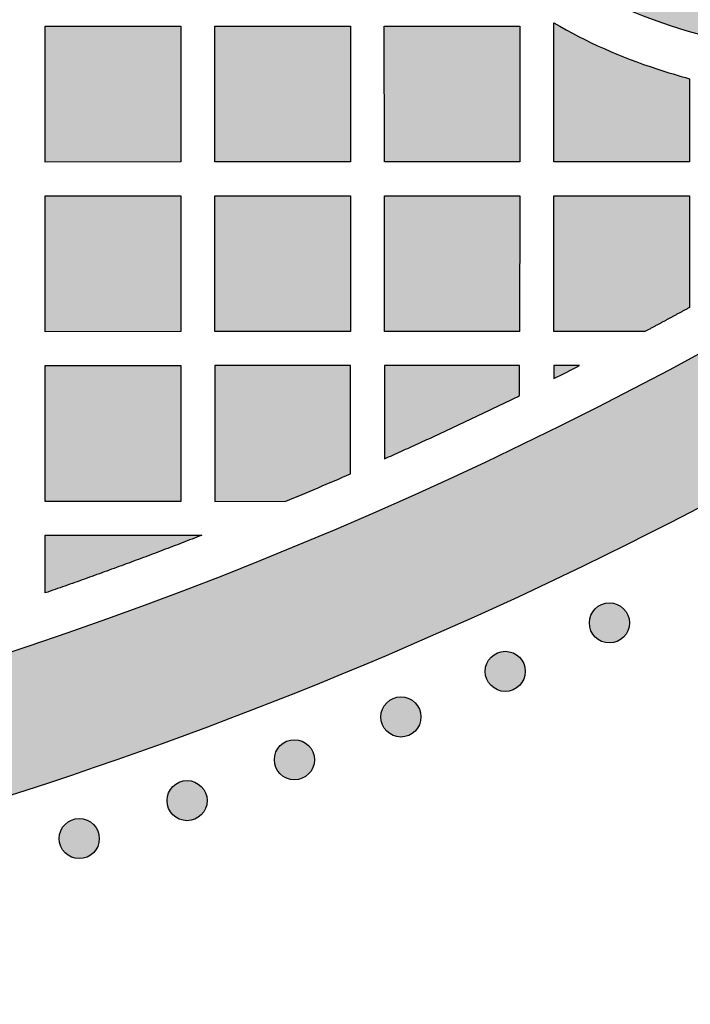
# Model space of a CAD drawing. Header units: millimetres. Extents: x -3873 to -97, y 912 to 4165.
# Tile 445 of 656: x -1536 to -1476, y 2520 to 2607. Entities that reach past the tile are written whole.
import ezdxf

# ---------------------------------------------------------------- set-up
doc = ezdxf.new("R2010")
doc.units = ezdxf.units.MM
doc.layers.add('pattern', color=7, linetype='Continuous', true_color=0x000000)

msp = doc.modelspace()

# ---------------------------------------------------------------- hatches: boundary and pattern name
at = {"layer": 'pattern'}
for points in [[(-1506.426, 2685.341), (-1505.53, 2686.481), (-1504.664, 2687.648), (-1503.83, 2688.842), (-1503.027, 2690.062), (-1502.258, 2691.306), (-1501.524, 2692.572), (-1500.825, 2693.86), (-1500.162, 2695.167), (-1499.537, 2696.493), (-1498.949, 2697.835), (-1498.401, 2699.192), (-1497.891, 2700.563), (-1497.42, 2701.945), (-1496.99, 2703.337), (-1496.6, 2704.737), (-1496.25, 2706.143), (-1496.062, 2704.601), (-1495.833, 2703.061), (-1495.564, 2701.524), (-1495.254, 2699.993), (-1494.903, 2698.467), (-1494.512, 2696.95), (-1494.08, 2695.443), (-1493.609, 2693.947), (-1493.099, 2692.464), (-1492.55, 2690.995), (-1491.963, 2689.543), (-1491.338, 2688.107), (-1490.677, 2686.691), (-1489.981, 2685.295), (-1489.249, 2683.921), (-1488.484, 2682.569), (-1489.465, 2680.77), (-1490.391, 2678.938), (-1491.26, 2677.076), (-1492.07, 2675.187), (-1492.821, 2673.274), (-1493.511, 2671.339), (-1494.139, 2669.385), (-1494.705, 2667.415), (-1494.94, 2666.514), (-1495.159, 2665.607), (-1495.363, 2664.693), (-1495.551, 2663.775), (-1495.722, 2662.851), (-1495.877, 2661.923), (-1496.016, 2660.99), (-1496.138, 2660.054), (-1496.243, 2659.115), (-1496.331, 2658.173), (-1496.402, 2657.228), (-1496.456, 2656.281), (-1496.493, 2655.333), (-1496.513, 2654.384), (-1496.515, 2653.435), (-1496.501, 2652.485), (-1496.469, 2651.536), (-1496.419, 2650.588), (-1496.353, 2649.641), (-1496.269, 2648.696), (-1496.169, 2647.753), (-1496.051, 2646.813), (-1495.917, 2645.877), (-1495.765, 2644.944), (-1495.597, 2644.015), (-1495.413, 2643.09), (-1495.212, 2642.171), (-1494.996, 2641.257), (-1494.763, 2640.348), (-1494.515, 2639.446), (-1494.251, 2638.551), (-1493.972, 2637.663), (-1493.692, 2636.84), (-1493.387, 2636.021), (-1493.057, 2635.206), (-1492.701, 2634.397), (-1492.32, 2633.593), (-1491.914, 2632.798), (-1491.482, 2632.011), (-1491.026, 2631.235), (-1490.545, 2630.469), (-1490.04, 2629.716), (-1489.511, 2628.976), (-1488.959, 2628.251), (-1488.385, 2627.541), (-1487.789, 2626.848), (-1487.171, 2626.172), (-1486.534, 2625.515), (-1485.877, 2624.878), (-1485.201, 2624.261), (-1484.508, 2623.664), (-1483.798, 2623.09), (-1483.073, 2622.539), (-1482.333, 2622.01), (-1481.579, 2621.505), (-1480.814, 2621.024), (-1480.037, 2620.568), (-1479.25, 2620.136), (-1478.455, 2619.73), (-1477.652, 2619.349), (-1476.842, 2618.994), (-1476.027, 2618.663), (-1475.208, 2618.359), (-1474.385, 2618.079), (-1473.497, 2617.8), (-1472.601, 2617.537), (-1471.699, 2617.288), (-1470.791, 2617.056), (-1469.877, 2616.839), (-1468.957, 2616.639), (-1468.033, 2616.455), (-1467.104, 2616.287), (-1466.171, 2616.136), (-1465.234, 2616.001), (-1464.294, 2615.884), (-1463.351, 2615.783), (-1462.406, 2615.7), (-1461.459, 2615.634), (-1460.511, 2615.585), (-1459.562, 2615.553), (-1458.612, 2615.538), (-1457.663, 2615.541), (-1456.714, 2615.561), (-1455.766, 2615.598), (-1454.819, 2615.652), (-1453.875, 2615.723), (-1452.933, 2615.812), (-1451.993, 2615.917), (-1451.057, 2616.039), (-1450.125, 2616.178), (-1449.196, 2616.333), (-1448.273, 2616.505), (-1447.354, 2616.692), (-1446.441, 2616.896), (-1445.534, 2617.116), (-1444.633, 2617.351), (-1442.665, 2617.917), (-1440.713, 2618.545), (-1438.779, 2619.234), (-1436.867, 2619.984), (-1434.98, 2620.794), (-1433.12, 2621.662), (-1431.29, 2622.587), (-1429.492, 2623.567), (-1428.402, 2622.965), (-1427.3, 2622.382), (-1426.185, 2621.819), (-1425.059, 2621.278), (-1423.921, 2620.758), (-1422.774, 2620.259), (-1421.616, 2619.782), (-1420.45, 2619.328), (-1419.275, 2618.896), (-1418.092, 2618.486), (-1416.902, 2618.099), (-1415.705, 2617.735), (-1414.503, 2617.395), (-1413.295, 2617.078), (-1412.083, 2616.784), (-1410.867, 2616.513), (-1413.774, 2615.821), (-1416.663, 2615.04), (-1419.53, 2614.171), (-1422.37, 2613.216), (-1425.18, 2612.175), (-1427.956, 2611.049), (-1430.694, 2609.842), (-1433.391, 2608.554), (-1434.688, 2608.025), (-1436.001, 2607.524), (-1437.329, 2607.049), (-1438.672, 2606.602), (-1440.028, 2606.184), (-1441.397, 2605.795), (-1442.778, 2605.436), (-1444.169, 2605.106), (-1445.57, 2604.807), (-1446.98, 2604.539), (-1448.398, 2604.302), (-1449.823, 2604.096), (-1451.253, 2603.923), (-1452.688, 2603.781), (-1454.126, 2603.672), (-1455.567, 2603.595), (-1457.009, 2603.55), (-1458.451, 2603.537), (-1459.893, 2603.557), (-1461.333, 2603.61), (-1462.77, 2603.694), (-1464.202, 2603.81), (-1465.63, 2603.959), (-1467.051, 2604.138), (-1468.466, 2604.349), (-1469.872, 2604.591), (-1471.269, 2604.863), (-1472.655, 2605.165), (-1474.031, 2605.497), (-1475.395, 2605.857), (-1476.745, 2606.246), (-1478.082, 2606.663), (-1479.229, 2607.053), (-1480.371, 2607.477), (-1481.507, 2607.938), (-1482.636, 2608.433), (-1483.755, 2608.964), (-1484.865, 2609.531), (-1485.961, 2610.132), (-1487.044, 2610.768), (-1488.111, 2611.439), (-1489.162, 2612.143), (-1490.193, 2612.879), (-1491.204, 2613.649), (-1492.194, 2614.449), (-1493.16, 2615.28), (-1494.102, 2616.141), (-1495.018, 2617.029), (-1495.907, 2617.945), (-1496.768, 2618.887), (-1497.599, 2619.853), (-1498.4, 2620.843), (-1499.169, 2621.854), (-1499.906, 2622.885), (-1500.61, 2623.935), (-1501.281, 2625.002), (-1501.917, 2626.085), (-1502.518, 2627.182), (-1503.085, 2628.291), (-1503.616, 2629.411), (-1504.112, 2630.539), (-1504.573, 2631.675), (-1504.998, 2632.817), (-1505.387, 2633.964), (-1505.894, 2635.601), (-1506.357, 2637.252), (-1506.775, 2638.915), (-1507.149, 2640.588), (-1507.686, 2643.337), (-1508.148, 2646.108), (-1508.533, 2648.897), (-1508.842, 2651.702), (-1509.072, 2654.518), (-1509.224, 2657.343), (-1509.297, 2660.173), (-1509.291, 2663.005), (-1509.205, 2665.836), (-1509.041, 2668.662), (-1508.798, 2671.481), (-1508.476, 2674.288), (-1508.078, 2677.081), (-1507.602, 2679.856), (-1507.051, 2682.61)], [(-1434.745, 2603.343), (-1440.608, 2599.19), (-1446.567, 2595.14), (-1452.618, 2591.194), (-1458.759, 2587.356), (-1464.987, 2583.629), (-1471.298, 2580.015), (-1477.691, 2576.518), (-1484.162, 2573.14), (-1490.707, 2569.883), (-1497.323, 2566.75), (-1504.007, 2563.744), (-1510.754, 2560.865), (-1517.561, 2558.117), (-1524.425, 2555.501), (-1531.341, 2553.018), (-1538.306, 2550.671), (-1545.316, 2548.461), (-1552.366, 2546.389), (-1559.452, 2544.455), (-1566.571, 2542.662), (-1573.718, 2541.009), (-1580.889, 2539.497), (-1588.08, 2538.127), (-1595.287, 2536.899), (-1602.505, 2535.813), (-1609.73, 2534.869), (-1616.959, 2534.066), (-1624.187, 2533.405), (-1631.41, 2532.884), (-1638.624, 2532.504), (-1645.825, 2532.263), (-1653.008, 2532.16), (-1653.008, 2520.16), (-1644.613, 2520.29), (-1636.193, 2520.603), (-1627.753, 2521.1), (-1619.299, 2521.784), (-1610.838, 2522.656), (-1602.375, 2523.716), (-1593.916, 2524.966), (-1585.469, 2526.405), (-1577.038, 2528.033), (-1568.632, 2529.852), (-1560.255, 2531.859), (-1551.915, 2534.055), (-1543.617, 2536.439), (-1535.369, 2539.008), (-1527.175, 2541.762), (-1519.044, 2544.699), (-1510.979, 2547.817), (-1502.988, 2551.112), (-1495.077, 2554.584), (-1487.251, 2558.227), (-1479.515, 2562.041), (-1471.875, 2566.02), (-1464.337, 2570.162), (-1456.906, 2574.463), (-1449.586, 2578.918), (-1442.382, 2583.523), (-1435.298, 2588.274), (-1428.34, 2593.167), (-1421.51, 2598.196), (-1414.813, 2603.356), (-1408.253, 2608.643), (-1401.832, 2614.052), (-1403.975, 2613.744), (-1406.115, 2613.387), (-1408.249, 2612.98), (-1410.376, 2612.524), (-1412.495, 2612.019), (-1414.603, 2611.464), (-1416.698, 2610.861), (-1418.78, 2610.21), (-1420.847, 2609.512), (-1422.896, 2608.766), (-1424.927, 2607.973), (-1426.937, 2607.135), (-1428.925, 2606.252), (-1430.89, 2605.325), (-1432.831, 2604.355)], [(-1521.416, 2594.626), (-1533.415, 2594.625), (-1533.416, 2606.625), (-1521.417, 2606.626)], [(-1518.415, 2594.626), (-1518.416, 2606.626), (-1506.416, 2606.627), (-1506.415, 2594.627)], [(-1503.415, 2594.627), (-1503.416, 2606.627), (-1491.416, 2606.628), (-1491.416, 2594.628)], [(-1488.416, 2606.93), (-1487.331, 2606.316), (-1486.228, 2605.731), (-1485.109, 2605.175), (-1483.975, 2604.649), (-1482.827, 2604.154), (-1481.667, 2603.69), (-1480.496, 2603.258), (-1479.315, 2602.858), (-1477.87, 2602.408), (-1476.416, 2601.989), (-1476.415, 2594.629), (-1488.415, 2594.628)], [(-1521.415, 2591.626), (-1521.414, 2579.626), (-1533.414, 2579.625), (-1533.415, 2591.625)], [(-1506.415, 2591.627), (-1506.414, 2579.627), (-1518.414, 2579.626), (-1518.415, 2591.626)], [(-1491.415, 2591.628), (-1491.443, 2579.628), (-1503.414, 2579.627), (-1503.415, 2591.627)], [(-1476.414, 2581.764), (-1480.369, 2579.629), (-1488.414, 2579.628), (-1488.415, 2591.628), (-1476.415, 2591.629)], [(-1521.413, 2564.626), (-1533.413, 2564.625), (-1533.414, 2576.625), (-1521.414, 2576.626)], [(-1512.126, 2564.627), (-1506.413, 2567.057), (-1506.414, 2576.627), (-1518.414, 2576.626), (-1518.413, 2564.626)], [(-1503.413, 2568.379), (-1497.41, 2571.121), (-1491.456, 2573.968), (-1491.45, 2576.628), (-1503.414, 2576.627)], [(-1486.133, 2576.628), (-1488.414, 2576.628), (-1488.414, 2575.476)], [(-1533.412, 2556.534), (-1533.412, 2561.625), (-1519.571, 2561.626), (-1526.466, 2559.011)], [(-1484.757, 2552.624), (-1484.729, 2552.597), (-1484.7, 2552.57), (-1484.67, 2552.543), (-1484.639, 2552.517), (-1484.607, 2552.491), (-1484.575, 2552.466), (-1484.542, 2552.441), (-1484.508, 2552.417), (-1484.473, 2552.394), (-1484.437, 2552.371), (-1484.4, 2552.349), (-1484.363, 2552.328), (-1484.325, 2552.307), (-1484.286, 2552.287), (-1484.247, 2552.269), (-1484.207, 2552.251), (-1484.166, 2552.234), (-1484.125, 2552.217), (-1484.083, 2552.202), (-1484.04, 2552.188), (-1483.997, 2552.175), (-1483.954, 2552.163), (-1483.91, 2552.152), (-1483.866, 2552.142), (-1483.821, 2552.134), (-1483.776, 2552.126), (-1483.731, 2552.119), (-1483.685, 2552.114), (-1483.64, 2552.11), (-1483.594, 2552.107), (-1483.548, 2552.105), (-1483.502, 2552.105), (-1483.456, 2552.105), (-1483.41, 2552.107), (-1483.365, 2552.11), (-1483.319, 2552.114), (-1483.273, 2552.12), (-1483.228, 2552.126), (-1483.183, 2552.134), (-1483.139, 2552.142), (-1483.094, 2552.152), (-1483.05, 2552.163), (-1483.007, 2552.175), (-1482.964, 2552.188), (-1482.922, 2552.202), (-1482.88, 2552.218), (-1482.838, 2552.234), (-1482.797, 2552.251), (-1482.757, 2552.269), (-1482.718, 2552.287), (-1482.679, 2552.307), (-1482.641, 2552.328), (-1482.604, 2552.349), (-1482.567, 2552.371), (-1482.532, 2552.394), (-1482.497, 2552.417), (-1482.463, 2552.441), (-1482.429, 2552.466), (-1482.397, 2552.491), (-1482.365, 2552.517), (-1482.335, 2552.543), (-1482.305, 2552.57), (-1482.276, 2552.597), (-1482.248, 2552.624), (-1482.22, 2552.653), (-1482.193, 2552.682), (-1482.166, 2552.712), (-1482.14, 2552.742), (-1482.114, 2552.774), (-1482.089, 2552.806), (-1482.064, 2552.84), (-1482.04, 2552.874), (-1482.017, 2552.909), (-1481.994, 2552.944), (-1481.972, 2552.981), (-1481.951, 2553.018), (-1481.93, 2553.056), (-1481.911, 2553.095), (-1481.892, 2553.134), (-1481.874, 2553.174), (-1481.857, 2553.215), (-1481.841, 2553.257), (-1481.826, 2553.298), (-1481.812, 2553.341), (-1481.799, 2553.384), (-1481.786, 2553.427), (-1481.776, 2553.471), (-1481.766, 2553.516), (-1481.757, 2553.56), (-1481.749, 2553.605), (-1481.743, 2553.65), (-1481.738, 2553.696), (-1481.733, 2553.742), (-1481.73, 2553.787), (-1481.729, 2553.833), (-1481.728, 2553.879), (-1481.729, 2553.925), (-1481.73, 2553.971), (-1481.733, 2554.017), (-1481.738, 2554.062), (-1481.743, 2554.108), (-1481.749, 2554.153), (-1481.757, 2554.198), (-1481.766, 2554.243), (-1481.776, 2554.287), (-1481.787, 2554.331), (-1481.799, 2554.374), (-1481.812, 2554.417), (-1481.826, 2554.46), (-1481.841, 2554.502), (-1481.857, 2554.543), (-1481.874, 2554.584), (-1481.892, 2554.624), (-1481.911, 2554.663), (-1481.931, 2554.702), (-1481.951, 2554.74), (-1481.972, 2554.777), (-1481.994, 2554.814), (-1482.017, 2554.85), (-1482.04, 2554.885), (-1482.065, 2554.919), (-1482.089, 2554.952), (-1482.114, 2554.984), (-1482.14, 2555.016), (-1482.166, 2555.047), (-1482.193, 2555.077), (-1482.22, 2555.106), (-1482.248, 2555.134), (-1482.276, 2555.161), (-1482.305, 2555.188), (-1482.335, 2555.215), (-1482.366, 2555.241), (-1482.397, 2555.267), (-1482.43, 2555.292), (-1482.463, 2555.317), (-1482.497, 2555.341), (-1482.532, 2555.364), (-1482.568, 2555.387), (-1482.604, 2555.409), (-1482.641, 2555.43), (-1482.68, 2555.451), (-1482.718, 2555.471), (-1482.758, 2555.489), (-1482.798, 2555.507), (-1482.838, 2555.524), (-1482.88, 2555.541), (-1482.922, 2555.556), (-1482.964, 2555.57), (-1483.007, 2555.583), (-1483.051, 2555.595), (-1483.095, 2555.606), (-1483.139, 2555.616), (-1483.184, 2555.624), (-1483.229, 2555.632), (-1483.274, 2555.639), (-1483.319, 2555.644), (-1483.365, 2555.648), (-1483.411, 2555.651), (-1483.457, 2555.653), (-1483.502, 2555.653), (-1483.548, 2555.653), (-1483.594, 2555.651), (-1483.64, 2555.648), (-1483.686, 2555.644), (-1483.731, 2555.638), (-1483.776, 2555.632), (-1483.821, 2555.624), (-1483.866, 2555.616), (-1483.91, 2555.606), (-1483.954, 2555.595), (-1483.998, 2555.583), (-1484.041, 2555.57), (-1484.083, 2555.556), (-1484.125, 2555.54), (-1484.166, 2555.524), (-1484.207, 2555.507), (-1484.247, 2555.489), (-1484.287, 2555.471), (-1484.325, 2555.451), (-1484.363, 2555.43), (-1484.401, 2555.409), (-1484.437, 2555.387), (-1484.473, 2555.364), (-1484.508, 2555.341), (-1484.542, 2555.317), (-1484.575, 2555.292), (-1484.608, 2555.267), (-1484.639, 2555.241), (-1484.67, 2555.215), (-1484.7, 2555.188), (-1484.729, 2555.161), (-1484.757, 2555.134), (-1484.785, 2555.105), (-1484.812, 2555.076), (-1484.838, 2555.046), (-1484.865, 2555.016), (-1484.89, 2554.984), (-1484.916, 2554.952), (-1484.94, 2554.918), (-1484.964, 2554.884), (-1484.988, 2554.849), (-1485.011, 2554.814), (-1485.033, 2554.777), (-1485.054, 2554.74), (-1485.074, 2554.702), (-1485.094, 2554.663), (-1485.113, 2554.624), (-1485.131, 2554.584), (-1485.148, 2554.543), (-1485.164, 2554.501), (-1485.179, 2554.46), (-1485.193, 2554.417), (-1485.206, 2554.374), (-1485.218, 2554.331), (-1485.229, 2554.287), (-1485.239, 2554.242), (-1485.248, 2554.198), (-1485.255, 2554.153), (-1485.262, 2554.108), (-1485.267, 2554.062), (-1485.271, 2554.016), (-1485.274, 2553.971), (-1485.276, 2553.925), (-1485.277, 2553.879), (-1485.276, 2553.833), (-1485.274, 2553.787), (-1485.271, 2553.741), (-1485.267, 2553.696), (-1485.262, 2553.65), (-1485.255, 2553.605), (-1485.248, 2553.56), (-1485.239, 2553.515), (-1485.229, 2553.471), (-1485.218, 2553.427), (-1485.206, 2553.384), (-1485.193, 2553.341), (-1485.179, 2553.298), (-1485.164, 2553.256), (-1485.148, 2553.215), (-1485.131, 2553.174), (-1485.113, 2553.134), (-1485.094, 2553.095), (-1485.074, 2553.056), (-1485.054, 2553.018), (-1485.032, 2552.981), (-1485.01, 2552.944), (-1484.988, 2552.908), (-1484.964, 2552.874), (-1484.94, 2552.839), (-1484.916, 2552.806), (-1484.89, 2552.774), (-1484.865, 2552.742), (-1484.838, 2552.711), (-1484.812, 2552.681), (-1484.784, 2552.652)], [(-1493.971, 2548.34), (-1493.943, 2548.312), (-1493.914, 2548.285), (-1493.884, 2548.259), (-1493.854, 2548.232), (-1493.822, 2548.207), (-1493.79, 2548.181), (-1493.756, 2548.157), (-1493.722, 2548.133), (-1493.687, 2548.109), (-1493.652, 2548.087), (-1493.615, 2548.065), (-1493.578, 2548.043), (-1493.54, 2548.023), (-1493.501, 2548.003), (-1493.462, 2547.984), (-1493.422, 2547.966), (-1493.381, 2547.949), (-1493.339, 2547.933), (-1493.297, 2547.918), (-1493.255, 2547.904), (-1493.212, 2547.891), (-1493.169, 2547.879), (-1493.125, 2547.868), (-1493.08, 2547.858), (-1493.036, 2547.849), (-1492.991, 2547.842), (-1492.945, 2547.835), (-1492.9, 2547.83), (-1492.854, 2547.826), (-1492.809, 2547.823), (-1492.763, 2547.821), (-1492.717, 2547.82), (-1492.671, 2547.821), (-1492.625, 2547.823), (-1492.579, 2547.826), (-1492.534, 2547.83), (-1492.488, 2547.835), (-1492.443, 2547.842), (-1492.398, 2547.849), (-1492.353, 2547.858), (-1492.309, 2547.868), (-1492.265, 2547.879), (-1492.222, 2547.891), (-1492.179, 2547.904), (-1492.136, 2547.918), (-1492.094, 2547.933), (-1492.053, 2547.949), (-1492.012, 2547.966), (-1491.972, 2547.984), (-1491.933, 2548.003), (-1491.894, 2548.023), (-1491.856, 2548.043), (-1491.819, 2548.065), (-1491.782, 2548.087), (-1491.746, 2548.109), (-1491.711, 2548.133), (-1491.677, 2548.157), (-1491.644, 2548.182), (-1491.612, 2548.207), (-1491.58, 2548.233), (-1491.549, 2548.259), (-1491.519, 2548.286), (-1491.49, 2548.313), (-1491.462, 2548.34), (-1491.435, 2548.368), (-1491.408, 2548.397), (-1491.381, 2548.427), (-1491.355, 2548.458), (-1491.329, 2548.49), (-1491.304, 2548.522), (-1491.279, 2548.555), (-1491.255, 2548.589), (-1491.231, 2548.624), (-1491.209, 2548.66), (-1491.187, 2548.697), (-1491.165, 2548.734), (-1491.145, 2548.772), (-1491.125, 2548.811), (-1491.106, 2548.85), (-1491.089, 2548.89), (-1491.071, 2548.931), (-1491.055, 2548.972), (-1491.04, 2549.014), (-1491.026, 2549.057), (-1491.013, 2549.1), (-1491.001, 2549.143), (-1490.99, 2549.187), (-1490.98, 2549.231), (-1490.972, 2549.276), (-1490.964, 2549.321), (-1490.957, 2549.366), (-1490.952, 2549.412), (-1490.948, 2549.457), (-1490.945, 2549.503), (-1490.943, 2549.549), (-1490.943, 2549.595), (-1490.943, 2549.641), (-1490.945, 2549.687), (-1490.948, 2549.732), (-1490.952, 2549.778), (-1490.957, 2549.824), (-1490.964, 2549.869), (-1490.972, 2549.914), (-1490.98, 2549.958), (-1490.99, 2550.003), (-1491.001, 2550.047), (-1491.013, 2550.09), (-1491.026, 2550.133), (-1491.04, 2550.176), (-1491.056, 2550.217), (-1491.072, 2550.259), (-1491.089, 2550.3), (-1491.107, 2550.34), (-1491.125, 2550.379), (-1491.145, 2550.418), (-1491.166, 2550.456), (-1491.187, 2550.493), (-1491.209, 2550.53), (-1491.232, 2550.565), (-1491.255, 2550.6), (-1491.279, 2550.634), (-1491.304, 2550.668), (-1491.329, 2550.7), (-1491.355, 2550.732), (-1491.381, 2550.762), (-1491.408, 2550.792), (-1491.435, 2550.821), (-1491.462, 2550.849), (-1491.491, 2550.877), (-1491.52, 2550.904), (-1491.549, 2550.931), (-1491.58, 2550.957), (-1491.612, 2550.983), (-1491.644, 2551.008), (-1491.678, 2551.033), (-1491.712, 2551.057), (-1491.747, 2551.08), (-1491.782, 2551.103), (-1491.819, 2551.125), (-1491.856, 2551.146), (-1491.894, 2551.167), (-1491.933, 2551.186), (-1491.972, 2551.205), (-1492.012, 2551.223), (-1492.053, 2551.24), (-1492.094, 2551.256), (-1492.136, 2551.271), (-1492.179, 2551.285), (-1492.222, 2551.299), (-1492.265, 2551.311), (-1492.309, 2551.322), (-1492.354, 2551.331), (-1492.398, 2551.34), (-1492.443, 2551.348), (-1492.488, 2551.354), (-1492.534, 2551.36), (-1492.579, 2551.364), (-1492.625, 2551.367), (-1492.671, 2551.368), (-1492.717, 2551.369), (-1492.763, 2551.368), (-1492.809, 2551.367), (-1492.855, 2551.364), (-1492.9, 2551.36), (-1492.946, 2551.354), (-1492.991, 2551.348), (-1493.036, 2551.34), (-1493.081, 2551.331), (-1493.125, 2551.321), (-1493.169, 2551.311), (-1493.212, 2551.298), (-1493.255, 2551.285), (-1493.298, 2551.271), (-1493.34, 2551.256), (-1493.381, 2551.24), (-1493.422, 2551.223), (-1493.462, 2551.205), (-1493.501, 2551.186), (-1493.54, 2551.167), (-1493.578, 2551.146), (-1493.615, 2551.125), (-1493.652, 2551.103), (-1493.688, 2551.08), (-1493.722, 2551.057), (-1493.757, 2551.033), (-1493.79, 2551.008), (-1493.822, 2550.983), (-1493.854, 2550.957), (-1493.885, 2550.931), (-1493.914, 2550.904), (-1493.943, 2550.877), (-1493.972, 2550.849), (-1493.999, 2550.821), (-1494.026, 2550.792), (-1494.053, 2550.762), (-1494.079, 2550.731), (-1494.105, 2550.7), (-1494.13, 2550.667), (-1494.155, 2550.634), (-1494.179, 2550.6), (-1494.202, 2550.565), (-1494.225, 2550.529), (-1494.247, 2550.493), (-1494.268, 2550.456), (-1494.289, 2550.418), (-1494.309, 2550.379), (-1494.327, 2550.339), (-1494.345, 2550.299), (-1494.362, 2550.259), (-1494.378, 2550.217), (-1494.394, 2550.175), (-1494.408, 2550.133), (-1494.421, 2550.09), (-1494.433, 2550.046), (-1494.444, 2550.002), (-1494.454, 2549.958), (-1494.462, 2549.914), (-1494.47, 2549.869), (-1494.476, 2549.823), (-1494.482, 2549.778), (-1494.486, 2549.732), (-1494.489, 2549.686), (-1494.491, 2549.641), (-1494.491, 2549.595), (-1494.491, 2549.549), (-1494.489, 2549.503), (-1494.486, 2549.457), (-1494.482, 2549.411), (-1494.476, 2549.366), (-1494.47, 2549.321), (-1494.462, 2549.276), (-1494.454, 2549.231), (-1494.444, 2549.187), (-1494.433, 2549.143), (-1494.421, 2549.099), (-1494.408, 2549.056), (-1494.393, 2549.014), (-1494.378, 2548.972), (-1494.362, 2548.931), (-1494.345, 2548.89), (-1494.327, 2548.85), (-1494.308, 2548.81), (-1494.289, 2548.772), (-1494.268, 2548.734), (-1494.247, 2548.696), (-1494.225, 2548.66), (-1494.202, 2548.624), (-1494.179, 2548.589), (-1494.155, 2548.555), (-1494.13, 2548.522), (-1494.105, 2548.489), (-1494.079, 2548.458), (-1494.053, 2548.427), (-1494.026, 2548.397), (-1493.999, 2548.368)], [(-1503.205, 2544.309), (-1503.177, 2544.281), (-1503.148, 2544.254), (-1503.118, 2544.228), (-1503.087, 2544.201), (-1503.056, 2544.176), (-1503.023, 2544.15), (-1502.99, 2544.126), (-1502.956, 2544.102), (-1502.921, 2544.078), (-1502.885, 2544.056), (-1502.849, 2544.034), (-1502.812, 2544.012), (-1502.774, 2543.992), (-1502.735, 2543.972), (-1502.695, 2543.953), (-1502.655, 2543.935), (-1502.615, 2543.918), (-1502.573, 2543.902), (-1502.531, 2543.887), (-1502.489, 2543.873), (-1502.446, 2543.86), (-1502.402, 2543.848), (-1502.358, 2543.837), (-1502.314, 2543.827), (-1502.269, 2543.818), (-1502.225, 2543.811), (-1502.179, 2543.804), (-1502.134, 2543.799), (-1502.088, 2543.795), (-1502.042, 2543.792), (-1501.996, 2543.79), (-1501.951, 2543.789), (-1501.905, 2543.79), (-1501.859, 2543.792), (-1501.813, 2543.795), (-1501.767, 2543.799), (-1501.722, 2543.804), (-1501.677, 2543.811), (-1501.632, 2543.818), (-1501.587, 2543.827), (-1501.543, 2543.837), (-1501.499, 2543.848), (-1501.455, 2543.86), (-1501.412, 2543.873), (-1501.37, 2543.887), (-1501.328, 2543.902), (-1501.287, 2543.918), (-1501.246, 2543.935), (-1501.206, 2543.953), (-1501.166, 2543.972), (-1501.128, 2543.992), (-1501.09, 2544.012), (-1501.052, 2544.034), (-1501.016, 2544.056), (-1500.98, 2544.078), (-1500.945, 2544.102), (-1500.911, 2544.126), (-1500.878, 2544.151), (-1500.845, 2544.176), (-1500.814, 2544.202), (-1500.783, 2544.228), (-1500.753, 2544.255), (-1500.724, 2544.282), (-1500.696, 2544.309), (-1500.668, 2544.337), (-1500.641, 2544.366), (-1500.615, 2544.396), (-1500.588, 2544.427), (-1500.563, 2544.459), (-1500.537, 2544.491), (-1500.513, 2544.524), (-1500.489, 2544.558), (-1500.465, 2544.593), (-1500.443, 2544.629), (-1500.42, 2544.666), (-1500.399, 2544.703), (-1500.379, 2544.741), (-1500.359, 2544.78), (-1500.34, 2544.819), (-1500.322, 2544.859), (-1500.305, 2544.9), (-1500.289, 2544.941), (-1500.274, 2544.983), (-1500.26, 2545.026), (-1500.247, 2545.069), (-1500.235, 2545.112), (-1500.224, 2545.156), (-1500.214, 2545.2), (-1500.205, 2545.245), (-1500.198, 2545.29), (-1500.191, 2545.335), (-1500.186, 2545.381), (-1500.182, 2545.426), (-1500.179, 2545.472), (-1500.177, 2545.518), (-1500.176, 2545.564), (-1500.177, 2545.61), (-1500.179, 2545.656), (-1500.182, 2545.701), (-1500.186, 2545.747), (-1500.191, 2545.793), (-1500.198, 2545.838), (-1500.205, 2545.883), (-1500.214, 2545.927), (-1500.224, 2545.972), (-1500.235, 2546.016), (-1500.247, 2546.059), (-1500.26, 2546.102), (-1500.274, 2546.145), (-1500.289, 2546.186), (-1500.305, 2546.228), (-1500.322, 2546.269), (-1500.34, 2546.309), (-1500.359, 2546.348), (-1500.379, 2546.387), (-1500.399, 2546.425), (-1500.421, 2546.462), (-1500.443, 2546.499), (-1500.465, 2546.534), (-1500.489, 2546.569), (-1500.513, 2546.603), (-1500.538, 2546.637), (-1500.563, 2546.669), (-1500.589, 2546.701), (-1500.615, 2546.731), (-1500.641, 2546.761), (-1500.669, 2546.79), (-1500.696, 2546.818), (-1500.724, 2546.846), (-1500.753, 2546.873), (-1500.783, 2546.9), (-1500.814, 2546.926), (-1500.846, 2546.952), (-1500.878, 2546.977), (-1500.911, 2547.002), (-1500.945, 2547.026), (-1500.98, 2547.049), (-1501.016, 2547.072), (-1501.053, 2547.094), (-1501.09, 2547.115), (-1501.128, 2547.136), (-1501.167, 2547.155), (-1501.206, 2547.174), (-1501.246, 2547.192), (-1501.287, 2547.209), (-1501.328, 2547.225), (-1501.37, 2547.24), (-1501.413, 2547.254), (-1501.456, 2547.268), (-1501.499, 2547.28), (-1501.543, 2547.291), (-1501.587, 2547.3), (-1501.632, 2547.309), (-1501.677, 2547.317), (-1501.722, 2547.323), (-1501.768, 2547.329), (-1501.813, 2547.333), (-1501.859, 2547.336), (-1501.905, 2547.337), (-1501.951, 2547.338), (-1501.997, 2547.337), (-1502.043, 2547.336), (-1502.088, 2547.333), (-1502.134, 2547.329), (-1502.18, 2547.323), (-1502.225, 2547.317), (-1502.27, 2547.309), (-1502.314, 2547.3), (-1502.359, 2547.29), (-1502.403, 2547.28), (-1502.446, 2547.267), (-1502.489, 2547.254), (-1502.532, 2547.24), (-1502.573, 2547.225), (-1502.615, 2547.209), (-1502.656, 2547.192), (-1502.696, 2547.174), (-1502.735, 2547.155), (-1502.774, 2547.136), (-1502.812, 2547.115), (-1502.849, 2547.094), (-1502.886, 2547.072), (-1502.921, 2547.049), (-1502.956, 2547.026), (-1502.99, 2547.002), (-1503.024, 2546.977), (-1503.056, 2546.952), (-1503.088, 2546.926), (-1503.118, 2546.9), (-1503.148, 2546.873), (-1503.177, 2546.846), (-1503.205, 2546.818), (-1503.233, 2546.79), (-1503.26, 2546.761), (-1503.287, 2546.731), (-1503.313, 2546.7), (-1503.339, 2546.669), (-1503.364, 2546.636), (-1503.389, 2546.603), (-1503.413, 2546.569), (-1503.436, 2546.534), (-1503.459, 2546.498), (-1503.481, 2546.462), (-1503.502, 2546.425), (-1503.523, 2546.387), (-1503.542, 2546.348), (-1503.561, 2546.308), (-1503.579, 2546.268), (-1503.596, 2546.228), (-1503.612, 2546.186), (-1503.627, 2546.144), (-1503.641, 2546.102), (-1503.655, 2546.059), (-1503.667, 2546.015), (-1503.678, 2545.971), (-1503.687, 2545.927), (-1503.696, 2545.883), (-1503.704, 2545.838), (-1503.71, 2545.792), (-1503.716, 2545.747), (-1503.72, 2545.701), (-1503.723, 2545.655), (-1503.724, 2545.61), (-1503.725, 2545.564), (-1503.724, 2545.518), (-1503.723, 2545.472), (-1503.72, 2545.426), (-1503.715, 2545.38), (-1503.71, 2545.335), (-1503.704, 2545.29), (-1503.696, 2545.245), (-1503.687, 2545.2), (-1503.677, 2545.156), (-1503.666, 2545.112), (-1503.654, 2545.068), (-1503.641, 2545.025), (-1503.627, 2544.983), (-1503.612, 2544.941), (-1503.596, 2544.9), (-1503.579, 2544.859), (-1503.561, 2544.819), (-1503.542, 2544.779), (-1503.523, 2544.741), (-1503.502, 2544.703), (-1503.481, 2544.665), (-1503.459, 2544.629), (-1503.436, 2544.593), (-1503.413, 2544.558), (-1503.389, 2544.524), (-1503.364, 2544.491), (-1503.339, 2544.458), (-1503.313, 2544.427), (-1503.287, 2544.396), (-1503.26, 2544.366), (-1503.233, 2544.337)], [(-1512.624, 2540.522), (-1512.596, 2540.494), (-1512.567, 2540.467), (-1512.537, 2540.441), (-1512.507, 2540.414), (-1512.475, 2540.389), (-1512.443, 2540.363), (-1512.409, 2540.339), (-1512.375, 2540.315), (-1512.34, 2540.291), (-1512.304, 2540.268), (-1512.268, 2540.246), (-1512.231, 2540.225), (-1512.193, 2540.205), (-1512.154, 2540.185), (-1512.115, 2540.166), (-1512.074, 2540.148), (-1512.034, 2540.131), (-1511.992, 2540.115), (-1511.95, 2540.1), (-1511.908, 2540.086), (-1511.865, 2540.073), (-1511.822, 2540.061), (-1511.778, 2540.05), (-1511.733, 2540.04), (-1511.689, 2540.031), (-1511.644, 2540.024), (-1511.598, 2540.017), (-1511.553, 2540.012), (-1511.507, 2540.008), (-1511.462, 2540.005), (-1511.416, 2540.003), (-1511.37, 2540.002), (-1511.324, 2540.003), (-1511.278, 2540.005), (-1511.232, 2540.008), (-1511.186, 2540.012), (-1511.141, 2540.017), (-1511.096, 2540.024), (-1511.051, 2540.031), (-1511.006, 2540.04), (-1510.962, 2540.05), (-1510.918, 2540.061), (-1510.875, 2540.073), (-1510.832, 2540.086), (-1510.789, 2540.1), (-1510.747, 2540.115), (-1510.706, 2540.131), (-1510.665, 2540.148), (-1510.625, 2540.166), (-1510.586, 2540.185), (-1510.547, 2540.205), (-1510.509, 2540.225), (-1510.472, 2540.247), (-1510.435, 2540.269), (-1510.399, 2540.291), (-1510.364, 2540.315), (-1510.33, 2540.339), (-1510.297, 2540.363), (-1510.265, 2540.389), (-1510.233, 2540.414), (-1510.202, 2540.441), (-1510.172, 2540.467), (-1510.143, 2540.495), (-1510.115, 2540.522), (-1510.088, 2540.55), (-1510.06, 2540.579), (-1510.034, 2540.609), (-1510.008, 2540.64), (-1509.982, 2540.672), (-1509.957, 2540.704), (-1509.932, 2540.737), (-1509.908, 2540.771), (-1509.884, 2540.806), (-1509.862, 2540.842), (-1509.84, 2540.879), (-1509.818, 2540.916), (-1509.798, 2540.954), (-1509.778, 2540.993), (-1509.759, 2541.032), (-1509.741, 2541.072), (-1509.724, 2541.113), (-1509.708, 2541.154), (-1509.693, 2541.196), (-1509.679, 2541.239), (-1509.666, 2541.282), (-1509.654, 2541.325), (-1509.643, 2541.369), (-1509.633, 2541.413), (-1509.624, 2541.458), (-1509.617, 2541.503), (-1509.61, 2541.548), (-1509.605, 2541.594), (-1509.601, 2541.639), (-1509.598, 2541.685), (-1509.596, 2541.731), (-1509.596, 2541.777), (-1509.596, 2541.823), (-1509.598, 2541.869), (-1509.601, 2541.914), (-1509.605, 2541.96), (-1509.61, 2542.006), (-1509.617, 2542.051), (-1509.625, 2542.096), (-1509.633, 2542.14), (-1509.643, 2542.185), (-1509.654, 2542.229), (-1509.666, 2542.272), (-1509.679, 2542.315), (-1509.693, 2542.357), (-1509.708, 2542.399), (-1509.725, 2542.441), (-1509.742, 2542.482), (-1509.76, 2542.522), (-1509.778, 2542.561), (-1509.798, 2542.6), (-1509.819, 2542.638), (-1509.84, 2542.675), (-1509.862, 2542.712), (-1509.885, 2542.747), (-1509.908, 2542.782), (-1509.932, 2542.816), (-1509.957, 2542.85), (-1509.982, 2542.882), (-1510.008, 2542.914), (-1510.034, 2542.944), (-1510.061, 2542.974), (-1510.088, 2543.003), (-1510.115, 2543.031), (-1510.144, 2543.059), (-1510.173, 2543.086), (-1510.202, 2543.113), (-1510.233, 2543.139), (-1510.265, 2543.165), (-1510.297, 2543.19), (-1510.331, 2543.215), (-1510.365, 2543.239), (-1510.4, 2543.262), (-1510.435, 2543.285), (-1510.472, 2543.307), (-1510.509, 2543.328), (-1510.547, 2543.349), (-1510.586, 2543.368), (-1510.625, 2543.387), (-1510.665, 2543.405), (-1510.706, 2543.422), (-1510.747, 2543.438), (-1510.789, 2543.453), (-1510.832, 2543.467), (-1510.875, 2543.48), (-1510.918, 2543.493), (-1510.962, 2543.503), (-1511.006, 2543.513), (-1511.051, 2543.522), (-1511.096, 2543.53), (-1511.141, 2543.536), (-1511.187, 2543.541), (-1511.232, 2543.546), (-1511.278, 2543.549), (-1511.324, 2543.55), (-1511.37, 2543.551), (-1511.416, 2543.55), (-1511.462, 2543.549), (-1511.508, 2543.546), (-1511.553, 2543.541), (-1511.599, 2543.536), (-1511.644, 2543.53), (-1511.689, 2543.522), (-1511.734, 2543.513), (-1511.778, 2543.503), (-1511.822, 2543.492), (-1511.865, 2543.48), (-1511.908, 2543.467), (-1511.951, 2543.453), (-1511.993, 2543.438), (-1512.034, 2543.422), (-1512.075, 2543.405), (-1512.115, 2543.387), (-1512.154, 2543.368), (-1512.193, 2543.348), (-1512.231, 2543.328), (-1512.268, 2543.307), (-1512.305, 2543.285), (-1512.34, 2543.262), (-1512.375, 2543.239), (-1512.409, 2543.214), (-1512.443, 2543.19), (-1512.475, 2543.165), (-1512.507, 2543.139), (-1512.538, 2543.113), (-1512.567, 2543.086), (-1512.596, 2543.059), (-1512.625, 2543.031), (-1512.652, 2543.003), (-1512.679, 2542.974), (-1512.706, 2542.944), (-1512.732, 2542.913), (-1512.758, 2542.882), (-1512.783, 2542.849), (-1512.808, 2542.816), (-1512.832, 2542.782), (-1512.855, 2542.747), (-1512.878, 2542.711), (-1512.9, 2542.675), (-1512.921, 2542.638), (-1512.942, 2542.599), (-1512.962, 2542.561), (-1512.98, 2542.521), (-1512.998, 2542.481), (-1513.015, 2542.441), (-1513.031, 2542.399), (-1513.047, 2542.357), (-1513.061, 2542.315), (-1513.074, 2542.272), (-1513.086, 2542.228), (-1513.097, 2542.184), (-1513.107, 2542.14), (-1513.115, 2542.095), (-1513.123, 2542.05), (-1513.129, 2542.005), (-1513.135, 2541.96), (-1513.139, 2541.914), (-1513.142, 2541.868), (-1513.144, 2541.822), (-1513.144, 2541.777), (-1513.144, 2541.731), (-1513.142, 2541.685), (-1513.139, 2541.639), (-1513.135, 2541.593), (-1513.129, 2541.548), (-1513.123, 2541.503), (-1513.115, 2541.458), (-1513.107, 2541.413), (-1513.097, 2541.369), (-1513.086, 2541.325), (-1513.074, 2541.281), (-1513.061, 2541.238), (-1513.046, 2541.196), (-1513.031, 2541.154), (-1513.015, 2541.113), (-1512.998, 2541.072), (-1512.98, 2541.032), (-1512.961, 2540.992), (-1512.942, 2540.954), (-1512.921, 2540.916), (-1512.9, 2540.878), (-1512.878, 2540.842), (-1512.855, 2540.806), (-1512.832, 2540.771), (-1512.808, 2540.737), (-1512.783, 2540.704), (-1512.758, 2540.671), (-1512.732, 2540.64), (-1512.706, 2540.609), (-1512.679, 2540.579), (-1512.652, 2540.55)], [(-1522.121, 2536.91), (-1522.093, 2536.882), (-1522.064, 2536.855), (-1522.034, 2536.829), (-1522.003, 2536.802), (-1521.972, 2536.777), (-1521.939, 2536.751), (-1521.906, 2536.727), (-1521.872, 2536.703), (-1521.837, 2536.679), (-1521.801, 2536.657), (-1521.765, 2536.635), (-1521.728, 2536.613), (-1521.69, 2536.593), (-1521.651, 2536.573), (-1521.611, 2536.554), (-1521.571, 2536.536), (-1521.531, 2536.519), (-1521.489, 2536.503), (-1521.447, 2536.488), (-1521.405, 2536.474), (-1521.362, 2536.461), (-1521.318, 2536.449), (-1521.275, 2536.438), (-1521.23, 2536.428), (-1521.186, 2536.419), (-1521.141, 2536.412), (-1521.095, 2536.405), (-1521.05, 2536.4), (-1521.004, 2536.396), (-1520.958, 2536.393), (-1520.913, 2536.391), (-1520.867, 2536.39), (-1520.821, 2536.391), (-1520.775, 2536.393), (-1520.729, 2536.396), (-1520.683, 2536.4), (-1520.638, 2536.405), (-1520.593, 2536.412), (-1520.548, 2536.419), (-1520.503, 2536.428), (-1520.459, 2536.438), (-1520.415, 2536.449), (-1520.371, 2536.461), (-1520.328, 2536.474), (-1520.286, 2536.488), (-1520.244, 2536.503), (-1520.203, 2536.519), (-1520.162, 2536.536), (-1520.122, 2536.554), (-1520.082, 2536.573), (-1520.044, 2536.593), (-1520.006, 2536.613), (-1519.968, 2536.635), (-1519.932, 2536.657), (-1519.896, 2536.679), (-1519.861, 2536.703), (-1519.827, 2536.727), (-1519.794, 2536.752), (-1519.761, 2536.777), (-1519.73, 2536.803), (-1519.699, 2536.829), (-1519.669, 2536.856), (-1519.64, 2536.883), (-1519.612, 2536.91), (-1519.585, 2536.938), (-1519.557, 2536.967), (-1519.531, 2536.997), (-1519.504, 2537.028), (-1519.479, 2537.06), (-1519.453, 2537.092), (-1519.429, 2537.125), (-1519.405, 2537.159), (-1519.381, 2537.194), (-1519.359, 2537.23), (-1519.337, 2537.267), (-1519.315, 2537.304), (-1519.295, 2537.342), (-1519.275, 2537.381), (-1519.256, 2537.42), (-1519.238, 2537.46), (-1519.221, 2537.501), (-1519.205, 2537.542), (-1519.19, 2537.584), (-1519.176, 2537.627), (-1519.163, 2537.67), (-1519.151, 2537.713), (-1519.14, 2537.757), (-1519.13, 2537.801), (-1519.121, 2537.846), (-1519.114, 2537.891), (-1519.107, 2537.936), (-1519.102, 2537.982), (-1519.098, 2538.027), (-1519.095, 2538.073), (-1519.093, 2538.119), (-1519.092, 2538.165), (-1519.093, 2538.211), (-1519.095, 2538.257), (-1519.098, 2538.302), (-1519.102, 2538.348), (-1519.107, 2538.394), (-1519.114, 2538.439), (-1519.121, 2538.484), (-1519.13, 2538.528), (-1519.14, 2538.573), (-1519.151, 2538.617), (-1519.163, 2538.66), (-1519.176, 2538.703), (-1519.19, 2538.746), (-1519.205, 2538.787), (-1519.221, 2538.829), (-1519.238, 2538.87), (-1519.256, 2538.91), (-1519.275, 2538.949), (-1519.295, 2538.988), (-1519.315, 2539.026), (-1519.337, 2539.063), (-1519.359, 2539.1), (-1519.381, 2539.135), (-1519.405, 2539.17), (-1519.429, 2539.204), (-1519.454, 2539.238), (-1519.479, 2539.27), (-1519.505, 2539.302), (-1519.531, 2539.332), (-1519.558, 2539.362), (-1519.585, 2539.391), (-1519.612, 2539.419), (-1519.64, 2539.447), (-1519.669, 2539.474), (-1519.699, 2539.501), (-1519.73, 2539.527), (-1519.762, 2539.553), (-1519.794, 2539.578), (-1519.827, 2539.603), (-1519.862, 2539.627), (-1519.896, 2539.65), (-1519.932, 2539.673), (-1519.969, 2539.695), (-1520.006, 2539.716), (-1520.044, 2539.737), (-1520.083, 2539.756), (-1520.122, 2539.775), (-1520.162, 2539.793), (-1520.203, 2539.81), (-1520.244, 2539.826), (-1520.286, 2539.841), (-1520.329, 2539.855), (-1520.372, 2539.869), (-1520.415, 2539.881), (-1520.459, 2539.892), (-1520.503, 2539.901), (-1520.548, 2539.91), (-1520.593, 2539.918), (-1520.638, 2539.924), (-1520.684, 2539.93), (-1520.729, 2539.934), (-1520.775, 2539.937), (-1520.821, 2539.938), (-1520.867, 2539.939), (-1520.913, 2539.938), (-1520.959, 2539.937), (-1521.005, 2539.934), (-1521.05, 2539.93), (-1521.096, 2539.924), (-1521.141, 2539.918), (-1521.186, 2539.91), (-1521.23, 2539.901), (-1521.275, 2539.891), (-1521.319, 2539.881), (-1521.362, 2539.868), (-1521.405, 2539.855), (-1521.448, 2539.841), (-1521.49, 2539.826), (-1521.531, 2539.81), (-1521.572, 2539.793), (-1521.612, 2539.775), (-1521.651, 2539.756), (-1521.69, 2539.737), (-1521.728, 2539.716), (-1521.765, 2539.695), (-1521.802, 2539.673), (-1521.837, 2539.65), (-1521.872, 2539.627), (-1521.906, 2539.603), (-1521.94, 2539.578), (-1521.972, 2539.553), (-1522.004, 2539.527), (-1522.034, 2539.501), (-1522.064, 2539.474), (-1522.093, 2539.447), (-1522.122, 2539.419), (-1522.149, 2539.391), (-1522.176, 2539.362), (-1522.203, 2539.332), (-1522.229, 2539.301), (-1522.255, 2539.27), (-1522.28, 2539.237), (-1522.305, 2539.204), (-1522.329, 2539.17), (-1522.352, 2539.135), (-1522.375, 2539.099), (-1522.397, 2539.063), (-1522.418, 2539.026), (-1522.439, 2538.988), (-1522.458, 2538.949), (-1522.477, 2538.909), (-1522.495, 2538.869), (-1522.512, 2538.829), (-1522.528, 2538.787), (-1522.543, 2538.745), (-1522.558, 2538.703), (-1522.571, 2538.66), (-1522.583, 2538.616), (-1522.594, 2538.572), (-1522.603, 2538.528), (-1522.612, 2538.483), (-1522.62, 2538.439), (-1522.626, 2538.393), (-1522.632, 2538.348), (-1522.636, 2538.302), (-1522.639, 2538.256), (-1522.64, 2538.211), (-1522.641, 2538.165), (-1522.64, 2538.119), (-1522.639, 2538.073), (-1522.636, 2538.027), (-1522.632, 2537.981), (-1522.626, 2537.936), (-1522.62, 2537.891), (-1522.612, 2537.846), (-1522.603, 2537.801), (-1522.594, 2537.757), (-1522.583, 2537.713), (-1522.571, 2537.669), (-1522.557, 2537.626), (-1522.543, 2537.584), (-1522.528, 2537.542), (-1522.512, 2537.501), (-1522.495, 2537.46), (-1522.477, 2537.42), (-1522.458, 2537.38), (-1522.439, 2537.342), (-1522.418, 2537.304), (-1522.397, 2537.266), (-1522.375, 2537.23), (-1522.352, 2537.194), (-1522.329, 2537.159), (-1522.305, 2537.125), (-1522.28, 2537.092), (-1522.255, 2537.059), (-1522.229, 2537.028), (-1522.203, 2536.997), (-1522.176, 2536.967), (-1522.149, 2536.938)], [(-1531.667, 2533.561), (-1531.639, 2533.534), (-1531.61, 2533.507), (-1531.58, 2533.48), (-1531.549, 2533.454), (-1531.518, 2533.428), (-1531.485, 2533.403), (-1531.452, 2533.378), (-1531.418, 2533.354), (-1531.383, 2533.331), (-1531.347, 2533.308), (-1531.311, 2533.286), (-1531.273, 2533.265), (-1531.235, 2533.244), (-1531.197, 2533.225), (-1531.157, 2533.206), (-1531.117, 2533.188), (-1531.076, 2533.171), (-1531.035, 2533.155), (-1530.993, 2533.14), (-1530.951, 2533.125), (-1530.908, 2533.112), (-1530.864, 2533.1), (-1530.82, 2533.089), (-1530.776, 2533.08), (-1530.731, 2533.071), (-1530.686, 2533.063), (-1530.641, 2533.057), (-1530.596, 2533.051), (-1530.55, 2533.047), (-1530.504, 2533.044), (-1530.458, 2533.042), (-1530.412, 2533.042), (-1530.366, 2533.042), (-1530.321, 2533.044), (-1530.275, 2533.047), (-1530.229, 2533.051), (-1530.184, 2533.057), (-1530.138, 2533.063), (-1530.093, 2533.071), (-1530.049, 2533.08), (-1530.004, 2533.089), (-1529.961, 2533.1), (-1529.917, 2533.112), (-1529.874, 2533.126), (-1529.832, 2533.14), (-1529.79, 2533.155), (-1529.748, 2533.171), (-1529.708, 2533.188), (-1529.668, 2533.206), (-1529.628, 2533.225), (-1529.589, 2533.244), (-1529.551, 2533.265), (-1529.514, 2533.286), (-1529.478, 2533.308), (-1529.442, 2533.331), (-1529.407, 2533.354), (-1529.373, 2533.378), (-1529.34, 2533.403), (-1529.307, 2533.428), (-1529.276, 2533.454), (-1529.245, 2533.48), (-1529.215, 2533.507), (-1529.186, 2533.534), (-1529.158, 2533.562), (-1529.13, 2533.59), (-1529.103, 2533.619), (-1529.076, 2533.649), (-1529.05, 2533.679), (-1529.024, 2533.711), (-1528.999, 2533.744), (-1528.974, 2533.777), (-1528.95, 2533.811), (-1528.927, 2533.846), (-1528.904, 2533.882), (-1528.882, 2533.918), (-1528.861, 2533.955), (-1528.84, 2533.993), (-1528.821, 2534.032), (-1528.802, 2534.072), (-1528.784, 2534.112), (-1528.767, 2534.152), (-1528.751, 2534.194), (-1528.736, 2534.236), (-1528.722, 2534.278), (-1528.709, 2534.321), (-1528.697, 2534.365), (-1528.686, 2534.408), (-1528.676, 2534.453), (-1528.667, 2534.497), (-1528.659, 2534.542), (-1528.653, 2534.588), (-1528.648, 2534.633), (-1528.643, 2534.679), (-1528.641, 2534.725), (-1528.639, 2534.77), (-1528.638, 2534.816), (-1528.639, 2534.862), (-1528.641, 2534.908), (-1528.644, 2534.954), (-1528.648, 2535), (-1528.653, 2535.045), (-1528.659, 2535.09), (-1528.667, 2535.135), (-1528.676, 2535.18), (-1528.686, 2535.224), (-1528.697, 2535.268), (-1528.709, 2535.312), (-1528.722, 2535.355), (-1528.736, 2535.397), (-1528.751, 2535.439), (-1528.767, 2535.48), (-1528.784, 2535.521), (-1528.802, 2535.561), (-1528.821, 2535.601), (-1528.841, 2535.639), (-1528.861, 2535.677), (-1528.882, 2535.715), (-1528.904, 2535.751), (-1528.927, 2535.787), (-1528.951, 2535.822), (-1528.975, 2535.856), (-1528.999, 2535.889), (-1529.025, 2535.922), (-1529.05, 2535.953), (-1529.077, 2535.984), (-1529.103, 2536.014), (-1529.13, 2536.043), (-1529.158, 2536.071), (-1529.186, 2536.098), (-1529.215, 2536.126), (-1529.245, 2536.152), (-1529.276, 2536.179), (-1529.307, 2536.204), (-1529.34, 2536.23), (-1529.373, 2536.254), (-1529.407, 2536.278), (-1529.442, 2536.302), (-1529.478, 2536.324), (-1529.514, 2536.346), (-1529.552, 2536.368), (-1529.59, 2536.388), (-1529.628, 2536.408), (-1529.668, 2536.427), (-1529.708, 2536.445), (-1529.749, 2536.462), (-1529.79, 2536.478), (-1529.832, 2536.493), (-1529.874, 2536.507), (-1529.917, 2536.52), (-1529.961, 2536.532), (-1530.005, 2536.543), (-1530.049, 2536.553), (-1530.094, 2536.562), (-1530.139, 2536.569), (-1530.184, 2536.576), (-1530.229, 2536.581), (-1530.275, 2536.585), (-1530.321, 2536.588), (-1530.367, 2536.59), (-1530.413, 2536.59), (-1530.459, 2536.59), (-1530.504, 2536.588), (-1530.55, 2536.585), (-1530.596, 2536.581), (-1530.641, 2536.576), (-1530.687, 2536.569), (-1530.732, 2536.562), (-1530.776, 2536.553), (-1530.82, 2536.543), (-1530.864, 2536.532), (-1530.908, 2536.52), (-1530.951, 2536.507), (-1530.993, 2536.493), (-1531.035, 2536.478), (-1531.077, 2536.462), (-1531.117, 2536.444), (-1531.157, 2536.427), (-1531.197, 2536.408), (-1531.236, 2536.388), (-1531.274, 2536.368), (-1531.311, 2536.346), (-1531.347, 2536.324), (-1531.383, 2536.301), (-1531.418, 2536.278), (-1531.452, 2536.254), (-1531.485, 2536.229), (-1531.518, 2536.204), (-1531.549, 2536.178), (-1531.58, 2536.152), (-1531.61, 2536.125), (-1531.639, 2536.098), (-1531.667, 2536.071), (-1531.695, 2536.043), (-1531.722, 2536.014), (-1531.749, 2535.984), (-1531.775, 2535.953), (-1531.801, 2535.921), (-1531.826, 2535.889), (-1531.85, 2535.856), (-1531.875, 2535.821), (-1531.898, 2535.787), (-1531.921, 2535.751), (-1531.943, 2535.714), (-1531.964, 2535.677), (-1531.984, 2535.639), (-1532.004, 2535.6), (-1532.023, 2535.561), (-1532.041, 2535.521), (-1532.058, 2535.48), (-1532.074, 2535.439), (-1532.089, 2535.397), (-1532.103, 2535.354), (-1532.116, 2535.311), (-1532.128, 2535.268), (-1532.139, 2535.224), (-1532.149, 2535.18), (-1532.158, 2535.135), (-1532.165, 2535.09), (-1532.172, 2535.045), (-1532.177, 2534.999), (-1532.181, 2534.954), (-1532.184, 2534.908), (-1532.186, 2534.862), (-1532.187, 2534.816), (-1532.186, 2534.77), (-1532.184, 2534.724), (-1532.181, 2534.678), (-1532.177, 2534.633), (-1532.172, 2534.587), (-1532.165, 2534.542), (-1532.158, 2534.497), (-1532.149, 2534.452), (-1532.139, 2534.408), (-1532.128, 2534.364), (-1532.116, 2534.321), (-1532.103, 2534.278), (-1532.089, 2534.235), (-1532.074, 2534.193), (-1532.058, 2534.152), (-1532.041, 2534.111), (-1532.023, 2534.071), (-1532.004, 2534.032), (-1531.984, 2533.993), (-1531.964, 2533.955), (-1531.943, 2533.918), (-1531.92, 2533.881), (-1531.898, 2533.846), (-1531.874, 2533.811), (-1531.85, 2533.777), (-1531.826, 2533.743), (-1531.8, 2533.711), (-1531.775, 2533.679), (-1531.748, 2533.649), (-1531.722, 2533.619), (-1531.695, 2533.59)]]:
    msp.add_hatch(color=256, dxfattribs=at).paths.add_polyline_path(points, flags=0)

# ---------------------------------------------------------------- linework, layer by layer
for p, q in [((-1488.415, 2591.628), (-1476.415, 2591.629)), ((-1488.414, 2579.628), (-1488.415, 2591.628)), ((-1480.369, 2579.629), (-1488.414, 2579.628)), ((-1491.45, 2576.628), (-1503.414, 2576.627)), ((-1491.456, 2573.968), (-1491.45, 2576.628)), ((-1533.412, 2561.625), (-1519.571, 2561.626))]:
    msp.add_line(p, q, dxfattribs=at)
for points in [[(-1521.416, 2594.626), (-1533.415, 2594.625), (-1533.416, 2606.625), (-1521.417, 2606.626)], [(-1518.415, 2594.626), (-1518.416, 2606.626), (-1506.416, 2606.627), (-1506.415, 2594.627)], [(-1503.415, 2594.627), (-1503.416, 2606.627), (-1491.416, 2606.628), (-1491.416, 2594.628)], [(-1521.415, 2591.626), (-1521.414, 2579.626), (-1533.414, 2579.625), (-1533.415, 2591.625)], [(-1506.415, 2591.627), (-1506.414, 2579.627), (-1518.414, 2579.626), (-1518.415, 2591.626)], [(-1491.415, 2591.628), (-1491.443, 2579.628), (-1503.414, 2579.627), (-1503.415, 2591.627)], [(-1521.413, 2564.626), (-1533.413, 2564.625), (-1533.414, 2576.625), (-1521.414, 2576.626)]]:
    msp.add_lwpolyline(points, close=True, dxfattribs=at)
for points in [[(-1476.416, 2601.989), (-1476.415, 2594.629), (-1488.415, 2594.628), (-1488.416, 2606.93)], [(-1506.413, 2567.057), (-1506.414, 2576.627), (-1518.414, 2576.626), (-1518.413, 2564.626), (-1512.126, 2564.627)], [(-1486.133, 2576.628), (-1488.414, 2576.628), (-1488.414, 2575.476)]]:
    msp.add_lwpolyline(points, dxfattribs=at)
for centre in [(-1483.502, 2553.879), (-1492.717, 2549.595), (-1501.951, 2545.564), (-1511.37, 2541.777), (-1520.867, 2538.165), (-1530.412, 2534.816)]:
    msp.add_circle(centre, 1.774, dxfattribs=at)
at = {"layer": 'pattern', "extrusion": (0, 0, -1)}
for centre, radius, start, end in [((1465.004, 2647.049), 42.45, 287.94413, 342.04653), ((1458.283, 2667.803), 64.266, 247.21157, 287.94413), ((1654.795, 2907.856), 375.7, 234.147, 269.72755)]:
    msp.add_arc(centre, radius, start, end, dxfattribs=at)
at = {"layer": 'pattern'}
for centre, radius, start, end in [((-1654.795, 2907.856), 387.7, 270.26416, 310.72828), ((-1465.004, 2647.049), 46.45, 239.733, 252.05587), ((-1458.283, 2667.803), 68.266, 252.05587, 254.59591), ((-1658.033, 2913.871), 378.526, 296.62208, 297.00888), ((-1654.795, 2907.856), 371.7, 292.57104, 293.52807)]:
    msp.add_arc(centre, radius, start, end, dxfattribs=at)
for points in [[(-1476.415, 2591.629), (-1476.415, 2586.695), (-1476.414, 2581.764)], [(-1503.414, 2576.627), (-1503.413, 2572.501), (-1503.413, 2568.379)], [(-1533.412, 2556.534), (-1533.412, 2559.078), (-1533.412, 2561.625)]]:
    msp.add_open_spline(points, degree=2, dxfattribs=at)
for points, weights in [([(-1476.414, 2581.764), (-1478.386, 2580.685), (-1480.369, 2579.629)], [1, 0.999982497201, 1]), ([(-1503.413, 2568.379), (-1497.385, 2571.067), (-1491.456, 2573.968)], [1, 0.999842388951, 1]), ([(-1519.571, 2561.626), (-1526.441, 2558.943), (-1533.412, 2556.534)], [1, 0.999803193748, 1])]:
    msp.add_rational_spline(points, weights, degree=2, dxfattribs=at)

doc.saveas('drawing.dxf')
